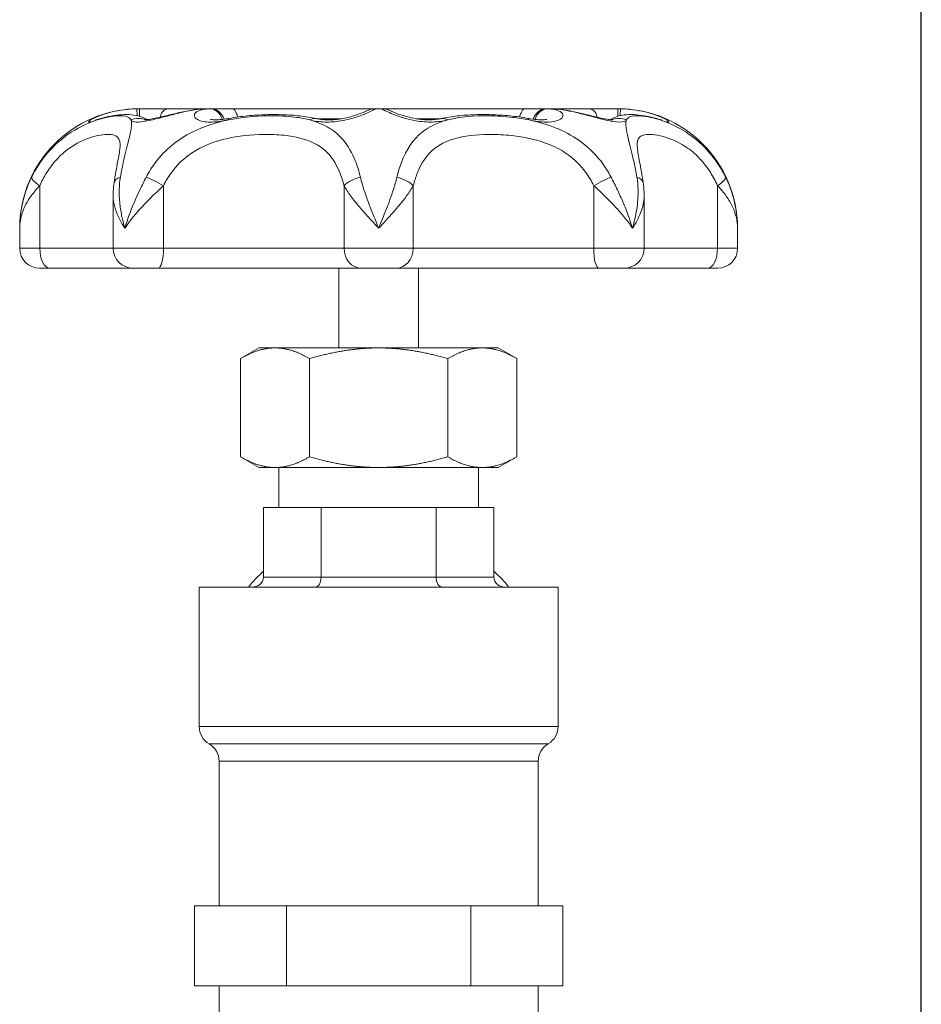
# Model space of a CAD drawing. Header units: millimetres. Extents: x 14365 to 105143, y -126377 to -22383.
# Tile 280 of 285: x 59418 to 59490, y -28153 to -28074. Entities that reach past the tile are written whole.
import ezdxf

# ---------------------------------------------------------------- set-up
doc = ezdxf.new("R2010")
doc.units = ezdxf.units.MM
doc.layers.add('UT_ZARIZENI - ZDROJ TEPLA', color=3, linetype='Continuous', lineweight=35)

msp = doc.modelspace()

# ---------------------------------------------------------------- linework, layer by layer
msp.add_line((59489.754, -28861.95), (59489.754, -27036.906))
at = {"layer": 'UT_ZARIZENI - ZDROJ TEPLA', "lineweight": 13}
for p, q in [((59427.307, -28081.29), (59427.318, -28081.838)), ((59429.887, -28081.288), (59427.505, -28081.288)), ((59427.505, -28081.288), (59427.505, -28081.887)), ((59432.904, -28081.288), (59429.887, -28081.288)), ((59433.265, -28081.288), (59432.904, -28081.288)), ((59434.949, -28081.288), (59433.265, -28081.288)), ((59446.298, -28081.288), (59434.949, -28081.288)), ((59446.809, -28081.288), (59446.298, -28081.288)), ((59458.158, -28081.288), (59446.809, -28081.288)), ((59459.842, -28081.288), (59458.158, -28081.288)), ((59460.203, -28081.288), (59459.842, -28081.288)), ((59463.22, -28081.288), (59460.203, -28081.288)), ((59465.602, -28081.288), (59463.22, -28081.288)), ((59465.602, -28081.886), (59465.602, -28081.288)), ((59465.789, -28081.838), (59465.8, -28081.29)), ((59441.632, -28082.081), (59443.596, -28082.081)), ((59449.511, -28082.081), (59451.476, -28082.081)), ((59419.578, -28087.416), (59419.578, -28092.4)), ((59429.429, -28087.416), (59429.429, -28092.4)), ((59443.797, -28087.416), (59443.797, -28092.4)), ((59449.31, -28087.416), (59449.31, -28092.4)), ((59463.679, -28087.416), (59463.679, -28092.4)), ((59473.529, -28087.416), (59473.529, -28092.4)), ((59425.418, -28088.203), (59425.418, -28092.4)), ((59467.689, -28088.203), (59467.689, -28092.4)), ((59417.979, -28090.813), (59417.979, -28092.4)), ((59475.129, -28090.813), (59475.129, -28092.4)), ((59417.979, -28092.4), (59419.578, -28092.4)), ((59425.418, -28092.4), (59419.578, -28092.4)), ((59425.418, -28092.4), (59429.429, -28092.4)), ((59443.797, -28092.4), (59429.429, -28092.4)), ((59443.797, -28092.4), (59449.31, -28092.4)), ((59463.679, -28092.4), (59449.31, -28092.4)), ((59463.679, -28092.4), (59467.689, -28092.4)), ((59473.529, -28092.4), (59467.689, -28092.4)), ((59473.529, -28092.4), (59475.129, -28092.4)), ((59420.366, -28093.988), (59419.566, -28093.988)), ((59420.366, -28093.988), (59422.05, -28093.988)), ((59422.05, -28093.988), (59427.006, -28093.988)), ((59429.011, -28093.988), (59427.006, -28093.988)), ((59429.011, -28093.988), (59430.999, -28093.988)), ((59430.999, -28093.988), (59444.048, -28093.988)), ((59443.379, -28093.988), (59443.379, -28100.338)), ((59444.048, -28093.988), (59445.175, -28093.988)), ((59447.932, -28093.988), (59445.175, -28093.988)), ((59447.932, -28093.988), (59449.06, -28093.988)), ((59449.06, -28093.988), (59462.108, -28093.988)), ((59449.729, -28093.988), (59449.729, -28100.338)), ((59462.108, -28093.988), (59464.096, -28093.988)), ((59466.102, -28093.988), (59464.096, -28093.988)), ((59466.102, -28093.988), (59471.057, -28093.988)), ((59471.057, -28093.988), (59472.741, -28093.988)), ((59473.541, -28093.988), (59472.741, -28093.988)), ((59437.029, -28100.338), (59435.555, -28101.188)), ((59438.305, -28100.338), (59437.029, -28100.338)), ((59446.554, -28100.338), (59438.305, -28100.338)), ((59454.803, -28100.338), (59446.554, -28100.338)), ((59456.079, -28100.338), (59454.803, -28100.338)), ((59456.079, -28100.338), (59457.552, -28101.188)), ((59435.555, -28101.188), (59435.555, -28109.012)), ((59441.054, -28101.188), (59441.054, -28109.012)), ((59452.053, -28101.188), (59452.053, -28109.012)), ((59457.552, -28101.188), (59457.552, -28109.012)), ((59437.029, -28109.863), (59435.555, -28109.012)), ((59456.079, -28109.863), (59457.552, -28109.012)), ((59437.029, -28109.863), (59438.305, -28109.863)), ((59438.305, -28109.863), (59446.554, -28109.863)), ((59438.616, -28109.863), (59438.616, -28113.038)), ((59446.554, -28109.863), (59454.803, -28109.863)), ((59454.491, -28109.863), (59454.491, -28113.038)), ((59454.803, -28109.863), (59456.079, -28109.863)), ((59437.388, -28113.038), (59439.68, -28113.038)), ((59437.388, -28113.038), (59437.388, -28118.594)), ((59439.68, -28113.038), (59441.971, -28113.038)), ((59441.971, -28113.038), (59446.554, -28113.038)), ((59441.971, -28113.038), (59441.971, -28118.594)), ((59446.554, -28113.038), (59451.136, -28113.038)), ((59451.136, -28113.038), (59451.136, -28118.594)), ((59451.136, -28113.038), (59453.428, -28113.038)), ((59453.428, -28113.038), (59455.719, -28113.038)), ((59455.719, -28113.038), (59455.719, -28118.594)), ((59441.971, -28118.594), (59437.388, -28118.594)), ((59451.136, -28118.594), (59441.971, -28118.594)), ((59455.719, -28118.594), (59451.136, -28118.594)), ((59460.841, -28119.388), (59432.266, -28119.388)), ((59432.266, -28119.388), (59432.266, -28130.5)), ((59460.841, -28119.388), (59460.841, -28130.5)), ((59432.266, -28130.5), (59460.841, -28130.5)), ((59433.06, -28131.875), (59460.047, -28131.875)), ((59459.254, -28133.25), (59433.854, -28133.25)), ((59433.854, -28133.25), (59433.854, -28144.788)), ((59459.254, -28133.25), (59459.254, -28144.788)), ((59431.889, -28144.788), (59435.555, -28144.788)), ((59431.889, -28144.788), (59431.889, -28151.138)), ((59435.555, -28144.788), (59439.221, -28144.788)), ((59439.221, -28144.788), (59446.554, -28144.788)), ((59439.221, -28144.788), (59439.221, -28151.138)), ((59446.554, -28144.788), (59453.886, -28144.788)), ((59453.886, -28144.788), (59457.552, -28144.788)), ((59453.886, -28144.788), (59453.886, -28151.138)), ((59457.552, -28144.788), (59461.218, -28144.788)), ((59461.218, -28144.788), (59461.218, -28151.138)), ((59431.889, -28151.138), (59435.555, -28151.138)), ((59433.854, -28151.138), (59433.854, -28158.188)), ((59435.555, -28151.138), (59439.221, -28151.138)), ((59439.221, -28151.138), (59446.554, -28151.138)), ((59446.554, -28151.138), (59453.886, -28151.138)), ((59453.886, -28151.138), (59457.552, -28151.138)), ((59457.552, -28151.138), (59461.218, -28151.138)), ((59459.254, -28151.138), (59459.254, -28158.188))]:
    msp.add_line(p, q, dxfattribs=at)
for centre, radius, start, end in [((59427.504, -28090.813), 9.525, 90, 180), ((59446.298, -28082.875), 1.587, 90, 121.40136), ((59446.809, -28082.875), 1.587, 58.59645, 90), ((59465.604, -28090.813), 9.525, 0, 90), ((59419.566, -28092.4), 1.587, 180, 270), ((59427.006, -28092.4), 1.587, 180, 270), ((59466.102, -28092.4), 1.587, 270, 0), ((59473.541, -28092.4), 1.587, 270, 0), ((59433.854, -28130.5), 1.587, 180, 240), ((59459.254, -28130.5), 1.587, 300, 0), ((59432.266, -28133.25), 1.587, 0, 60), ((59460.841, -28133.25), 1.587, 120, 180)]:
    msp.add_arc(centre, radius, start, end, dxfattribs=at)
for centre, major_axis, ratio, start_param, end_param in [((59432.918, -28089.68), (-0.042, 8.393), 0.813723, 6.279118, 6.303072), ((59432.787, -28082.877), (-0.047, 1.587), 0.706954, 6.26265, 6.283185), ((59433.148, -28082.877), (-0.047, 1.587), 0.706954, 5.177241, 6.262096), ((59433.265, -28082.875), (0, 1.587), 0.707107, 5.207963, 6.283185), ((59446.298, -28082.877), (1.587, 0), 0.999783, 1.571073, 2.109371), ((59446.809, -28082.877), (-1.588, 0), 0.999783, 4.173803, 4.712112), ((59459.842, -28082.875), (0, 1.588), 0.707107, 0, 1.075158), ((59459.959, -28082.877), (0.047, 1.587), 0.706954, 0.021089, 1.105897), ((59460.182, -28089.681), (0.063, 8.393), 0.813729, 6.265351, 6.289304), ((59460.32, -28082.877), (0.047, 1.587), 0.706954, 0, 0.020535), ((59424.783, -28083.621), (-0.461, 1.519), 0.792584, 0, 0.165302), ((59427.403, -28083.621), (-1.218, -1.018), 0.973041, 3.624272, 4.404343), ((59434.916, -28083.621), (-0.284, 1.562), 0.147842, 0, 0.374378), ((59441.241, -28083.621), (0.346, 1.549), 0.583503, 0, 0.530856), ((59451.866, -28083.621), (-0.346, 1.549), 0.583503, 5.752329, 6.283185), ((59458.191, -28083.621), (0.284, 1.562), 0.147842, 5.908808, 6.283185), ((59465.704, -28083.621), (-1.218, 1.018), 0.973041, 5.020434, 5.800547), ((59468.324, -28083.621), (0.461, 1.519), 0.792584, 6.117883, 6.283185), ((59420.366, -28087.416), (-1.426, 0.697), 0.243422, 0.048997, 1.108819), ((59427.062, -28087.416), (-1.57, 0.233), 0.47335, 5.526701, 6.283185), ((59429.011, -28087.416), (1.395, -0.758), 0.129099, 1.337474, 2.397296), ((59445.175, -28087.416), (-1.529, -0.427), 0.425996, 4.642937, 5.70276), ((59447.932, -28087.416), (1.529, -0.427), 0.425996, 0.580425, 1.640248), ((59464.096, -28087.416), (-1.395, -0.758), 0.129099, 3.885889, 4.945712), ((59466.046, -28087.416), (1.57, 0.233), 0.47335, 0, 0.756484), ((59472.741, -28087.416), (1.426, 0.697), 0.243422, 5.174366, 6.234189), ((59420.366, -28092.4), (0, -1.587), 0.496133, 4.712389, 6.283185), ((59429.011, -28092.4), (0, -1.587), 0.263124, 0, 1.570796), ((59445.175, -28092.4), (0, -1.588), 0.868247, 4.712389, 6.283185), ((59447.932, -28092.4), (0, -1.587), 0.868247, 0, 1.570796), ((59464.096, -28092.4), (0, -1.587), 0.263124, 4.712389, 6.283185), ((59472.741, -28092.4), (0, -1.587), 0.496133, 0, 1.570796), ((59446.554, -28125.738), (-12.7, 0), 0.866025, 5.518627, 5.667706), ((59436.472, -28118.594), (0.917, 0), 0.866025, 4.712389, 6.283185), ((59441.513, -28118.594), (0, 0.794), 0.57735, 3.141593, 4.712389), ((59451.595, -28118.594), (0, 0.794), 0.57735, 1.570796, 3.141593), ((59446.554, -28125.738), (-12.7, 0), 0.866025, 3.757072, 3.906151), ((59456.636, -28118.594), (-0.917, 0), 0.866025, 0, 1.570796)]:
    msp.add_ellipse(centre, major_axis=major_axis, ratio=ratio, start_param=start_param, end_param=end_param, dxfattribs=at)
for points, knots in [([(59427.307, -28081.29), (59427.061, -28081.295), (59426.813, -28081.31), (59425.863, -28081.404), (59425.21, -28081.553), (59424.378, -28081.823), (59424.104, -28081.935), (59423.9, -28082.034), (59423.728, -28082.116), (59423.602, -28082.19), (59423.426, -28082.322), (59423.427, -28082.36), (59423.64, -28082.335), (59423.847, -28082.274), (59424.131, -28082.183)], [-0.705136, -0.705136, -0.705136, -0.705136, -0.6436727, -0.6436727, -0.4645313, -0.4645313, -0.352568, -0.352568, -0.352568, -0.2588241, -0.2588241, -0.1282342, -0.1282342, 0, 0, 0, 0]), ([(59424.322, -28082.102), (59424.652, -28082.002), (59424.964, -28081.928), (59425.551, -28081.82), (59425.827, -28081.786), (59426.353, -28081.75), (59426.605, -28081.747), (59427.126, -28081.793), (59427.399, -28081.837), (59427.835, -28082.006), (59427.975, -28082.074), (59428.113, -28082.162)], [-0.6930792, -0.6930792, -0.6930792, -0.6930792, -0.5544634, -0.5544634, -0.4158475, -0.4158475, -0.2772317, -0.2772317, -0.1386158, -0.1386158, -0.0786983, -0.0786983, -0.0786983, -0.0786983]), ([(59426.829, -28082.183), (59426.873, -28082.28), (59427.031, -28082.343), (59427.502, -28082.355), (59427.782, -28082.323), (59428.505, -28082.186), (59428.971, -28082.067), (59429.902, -28081.822), (59430.36, -28081.699), (59431.248, -28081.49), (59431.676, -28081.404), (59432.318, -28081.317), (59432.552, -28081.296), (59432.763, -28081.29)], [-0.7051622, -0.7051622, -0.7051622, -0.7051622, -0.5682719, -0.5682719, -0.4559119, -0.4559119, -0.3174408, -0.3174408, -0.193569, -0.193569, -0.0744496, -0.0744496, 0, 0, 0, 0]), ([(59427.505, -28081.288), (59427.472, -28081.288), (59427.439, -28081.288), (59427.373, -28081.289), (59427.34, -28081.289), (59427.307, -28081.29)], [-0.0165259, -0.0165259, -0.0165259, -0.0165259, -0.00826295, -0.00826295, 0, 0, 0, 0]), ([(59427.911, -28082.172), (59427.911, -28082.172), (59427.927, -28082.173), (59427.987, -28082.172), (59428.04, -28082.169), (59428.187, -28082.154), (59428.289, -28082.14), (59428.553, -28082.095), (59428.724, -28082.06), (59429.142, -28081.967), (59429.396, -28081.906), (59429.993, -28081.76), (59430.337, -28081.675), (59431.083, -28081.507), (59431.484, -28081.426), (59432.171, -28081.327), (59432.461, -28081.298), (59432.74, -28081.29)], [-0.5866358, -0.5866358, -0.5866358, -0.5866358, -0.5518587, -0.5518587, -0.508178, -0.508178, -0.4541491, -0.4541491, -0.3867103, -0.3867103, -0.3025572, -0.3025572, -0.2006644, -0.2006644, -0.0859253, -0.0859253, 0, 0, 0, 0]), ([(59429.887, -28081.288), (59429.886, -28081.288), (59429.884, -28081.288), (59429.789, -28081.288), (59429.695, -28081.306), (59429.523, -28081.378), (59429.443, -28081.431), (59429.298, -28081.581), (59429.241, -28081.678), (59429.188, -28081.84), (59429.175, -28081.898), (59429.17, -28081.959)], [-0.7823026, -0.7823026, -0.7823026, -0.7823026, -0.781576, -0.781576, -0.7237568, -0.7237568, -0.6685498, -0.6685498, -0.6073684, -0.6073684, -0.5770243, -0.5770243, -0.5770243, -0.5770243]), ([(59433.125, -28081.29), (59432.91, -28081.296), (59432.715, -28081.318), (59432.303, -28081.404), (59432.121, -28081.485), (59431.912, -28081.667), (59431.87, -28081.763), (59431.893, -28081.919), (59431.925, -28081.978), (59431.977, -28082.033), (59432.056, -28082.116), (59432.185, -28082.191), (59432.628, -28082.332), (59433.013, -28082.368), (59433.799, -28082.319), (59434.181, -28082.262), (59434.568, -28082.183)], [-0.7051622, -0.7051622, -0.7051622, -0.7051622, -0.6289419, -0.6289419, -0.5157521, -0.5157521, -0.4153392, -0.4153392, -0.3525811, -0.3525811, -0.3525811, -0.2584069, -0.2584069, -0.1118757, -0.1118757, 0, 0, 0, 0]), ([(59432.763, -28081.29), (59432.787, -28081.289), (59432.81, -28081.289), (59432.857, -28081.288), (59432.88, -28081.288), (59432.904, -28081.288)], [-0.0165259, -0.0165259, -0.0165259, -0.0165259, -0.00826295, -0.00826295, 0, 0, 0, 0]), ([(59433.265, -28081.288), (59433.242, -28081.288), (59433.218, -28081.288), (59433.172, -28081.289), (59433.149, -28081.289), (59433.125, -28081.29)], [-0.0165259, -0.0165259, -0.0165259, -0.0165259, -0.00826295, -0.00826295, 0, 0, 0, 0]), ([(59434.632, -28082.059), (59435.131, -28081.968), (59435.626, -28081.903), (59436.598, -28081.808), (59437.076, -28081.779), (59438.013, -28081.75), (59438.472, -28081.75), (59439.38, -28081.78), (59439.826, -28081.809), (59440.713, -28081.906), (59441.152, -28081.975), (59441.587, -28082.072)], [-0.6930792, -0.6930792, -0.6930792, -0.6930792, -0.5544634, -0.5544634, -0.4158475, -0.4158475, -0.2772317, -0.2772317, -0.1386158, -0.1386158, 0, 0, 0, 0]), ([(59434.949, -28081.288), (59434.949, -28081.288), (59434.95, -28081.288), (59434.98, -28081.288), (59435.011, -28081.306), (59435.077, -28081.378), (59435.112, -28081.43), (59435.192, -28081.58), (59435.236, -28081.677), (59435.305, -28081.835), (59435.328, -28081.888), (59435.352, -28081.944)], [-0.7816833, -0.7816833, -0.7816833, -0.7816833, -0.7809437, -0.7809437, -0.7232581, -0.7232581, -0.6683526, -0.6683526, -0.6070509, -0.6070509, -0.5790927, -0.5790927, -0.5790927, -0.5790927]), ([(59441.082, -28082.183), (59441.425, -28082.274), (59441.832, -28082.335), (59442.677, -28082.359), (59443.11, -28082.327), (59443.994, -28082.183), (59444.436, -28082.065), (59445.174, -28081.821), (59445.476, -28081.699), (59445.944, -28081.49), (59446.112, -28081.404), (59446.267, -28081.317), (59446.297, -28081.296), (59446.298, -28081.29)], [-0.705136, -0.705136, -0.705136, -0.705136, -0.5765835, -0.5765835, -0.4539853, -0.4539853, -0.3172874, -0.3172874, -0.193569, -0.193569, -0.0744496, -0.0744496, 0, 0, 0, 0]), ([(59441.587, -28082.072), (59441.738, -28082.105), (59441.913, -28082.134), (59442.278, -28082.168), (59442.465, -28082.175), (59442.85, -28082.169), (59443.045, -28082.155), (59443.452, -28082.108), (59443.666, -28082.072), (59444.108, -28081.979), (59444.334, -28081.92), (59444.776, -28081.788), (59444.981, -28081.716), (59445.312, -28081.59), (59445.44, -28081.535), (59445.515, -28081.5), (59445.526, -28081.495), (59445.526, -28081.495)], [-0.705136, -0.705136, -0.705136, -0.705136, -0.6229082, -0.6229082, -0.5471707, -0.5471707, -0.4738142, -0.4738142, -0.3939213, -0.3939213, -0.3012222, -0.3012222, -0.196635, -0.196635, -0.0935351, -0.0935351, -0.0642136, -0.0642136, -0.0642136, -0.0642136]), ([(59446.298, -28081.29), (59446.298, -28081.289), (59446.298, -28081.289), (59446.298, -28081.288), (59446.298, -28081.288), (59446.298, -28081.288)], [-0.0165259, -0.0165259, -0.0165259, -0.0165259, -0.00826295, -0.00826295, 0, 0, 0, 0]), ([(59446.809, -28081.288), (59446.809, -28081.288), (59446.809, -28081.288), (59446.809, -28081.289), (59446.81, -28081.289), (59446.81, -28081.29)], [-0.0165259, -0.0165259, -0.0165259, -0.0165259, -0.00826295, -0.00826295, 0, 0, 0, 0]), ([(59446.81, -28081.29), (59446.81, -28081.295), (59446.831, -28081.31), (59446.99, -28081.404), (59447.281, -28081.553), (59447.947, -28081.823), (59448.256, -28081.935), (59448.594, -28082.034), (59448.877, -28082.116), (59449.183, -28082.19), (59449.945, -28082.322), (59450.407, -28082.36), (59451.278, -28082.335), (59451.683, -28082.274), (59452.026, -28082.183)], [-0.705136, -0.705136, -0.705136, -0.705136, -0.6436727, -0.6436727, -0.4645313, -0.4645313, -0.352568, -0.352568, -0.352568, -0.2588241, -0.2588241, -0.1282342, -0.1282342, 0, 0, 0, 0]), ([(59447.582, -28081.495), (59447.581, -28081.495), (59447.592, -28081.5), (59447.643, -28081.524), (59447.705, -28081.551), (59447.905, -28081.633), (59448.066, -28081.694), (59448.462, -28081.829), (59448.709, -28081.904), (59449.214, -28082.028), (59449.473, -28082.08), (59449.954, -28082.146), (59450.172, -28082.164), (59450.577, -28082.176), (59450.762, -28082.171), (59451.111, -28082.144), (59451.277, -28082.121), (59451.457, -28082.086), (59451.489, -28082.079), (59451.52, -28082.072)], [-0.6409224, -0.6409224, -0.6409224, -0.6409224, -0.6122318, -0.6122318, -0.5490007, -0.5490007, -0.4535216, -0.4535216, -0.3464107, -0.3464107, -0.2478487, -0.2478487, -0.1658372, -0.1658372, -0.0921779, -0.0921779, -0.0170023, -0.0170023, 0, 0, 0, 0]), ([(59451.52, -28082.072), (59451.955, -28081.975), (59452.395, -28081.906), (59453.284, -28081.809), (59453.733, -28081.779), (59454.641, -28081.75), (59455.1, -28081.75), (59456.037, -28081.779), (59456.513, -28081.808), (59457.482, -28081.903), (59457.976, -28081.968), (59458.475, -28082.059)], [-0.6930792, -0.6930792, -0.6930792, -0.6930792, -0.5544634, -0.5544634, -0.4158475, -0.4158475, -0.2772317, -0.2772317, -0.1386158, -0.1386158, 0, 0, 0, 0]), ([(59457.755, -28081.944), (59457.779, -28081.888), (59457.802, -28081.835), (59457.871, -28081.677), (59457.915, -28081.58), (59457.996, -28081.43), (59458.03, -28081.378), (59458.096, -28081.306), (59458.127, -28081.288), (59458.157, -28081.288), (59458.158, -28081.288), (59458.158, -28081.288)], [-0.1741701, -0.1741701, -0.1741701, -0.1741701, -0.1500459, -0.1500459, -0.0971508, -0.0971508, -0.0497749, -0.0497749, 0, 0, 0.0006381, 0.0006381, 0.0006381, 0.0006381]), ([(59458.54, -28082.183), (59459.012, -28082.28), (59459.475, -28082.343), (59460.198, -28082.355), (59460.48, -28082.323), (59460.965, -28082.186), (59461.136, -28082.067), (59461.254, -28081.822), (59461.224, -28081.699), (59460.998, -28081.49), (59460.808, -28081.404), (59460.383, -28081.317), (59460.192, -28081.296), (59459.982, -28081.29)], [-0.7051622, -0.7051622, -0.7051622, -0.7051622, -0.5682719, -0.5682719, -0.4559119, -0.4559119, -0.3174408, -0.3174408, -0.193569, -0.193569, -0.0744496, -0.0744496, 0, 0, 0, 0]), ([(59459.982, -28081.29), (59459.959, -28081.289), (59459.935, -28081.289), (59459.889, -28081.288), (59459.865, -28081.288), (59459.842, -28081.288)], [-0.0165259, -0.0165259, -0.0165259, -0.0165259, -0.00826295, -0.00826295, 0, 0, 0, 0]), ([(59460.203, -28081.288), (59460.227, -28081.288), (59460.25, -28081.288), (59460.297, -28081.289), (59460.321, -28081.289), (59460.344, -28081.29)], [-0.0165259, -0.0165259, -0.0165259, -0.0165259, -0.00826295, -0.00826295, 0, 0, 0, 0]), ([(59460.344, -28081.29), (59460.498, -28081.294), (59460.665, -28081.306), (59461.12, -28081.357), (59461.419, -28081.406), (59462.035, -28081.53), (59462.351, -28081.604), (59463.128, -28081.798), (59463.601, -28081.928), (59464.457, -28082.147), (59464.856, -28082.241), (59465.608, -28082.362), (59465.934, -28082.367), (59466.201, -28082.276), (59466.255, -28082.234), (59466.279, -28082.183)], [-0.7051622, -0.7051622, -0.7051622, -0.7051622, -0.6506958, -0.6506958, -0.5635495, -0.5635495, -0.4780879, -0.4780879, -0.3502388, -0.3502388, -0.226747, -0.226747, -0.0722045, -0.0722045, 0, 0, 0, 0]), ([(59460.367, -28081.29), (59460.825, -28081.304), (59461.31, -28081.372), (59462.212, -28081.545), (59462.626, -28081.641), (59463.386, -28081.825), (59463.733, -28081.912), (59464.299, -28082.043), (59464.532, -28082.091), (59464.864, -28082.147), (59464.983, -28082.162), (59465.131, -28082.173), (59465.175, -28082.173), (59465.194, -28082.172), (59465.196, -28082.172), (59465.196, -28082.172)], [-0.7051622, -0.7051622, -0.7051622, -0.7051622, -0.5641298, -0.5641298, -0.4450694, -0.4450694, -0.3365263, -0.3365263, -0.2477562, -0.2477562, -0.1810906, -0.1810906, -0.1309694, -0.1309694, -0.1185264, -0.1185264, -0.1185264, -0.1185264]), ([(59463.938, -28081.959), (59463.932, -28081.898), (59463.919, -28081.84), (59463.867, -28081.678), (59463.809, -28081.581), (59463.664, -28081.431), (59463.584, -28081.378), (59463.412, -28081.306), (59463.318, -28081.288), (59463.223, -28081.288), (59463.222, -28081.288), (59463.22, -28081.288)], [-0.1762544, -0.1762544, -0.1762544, -0.1762544, -0.1501071, -0.1501071, -0.0973898, -0.0973898, -0.0498203, -0.0498203, 0, 0, 0.0006261, 0.0006261, 0.0006261, 0.0006261]), ([(59464.993, -28082.161), (59465.072, -28082.111), (59465.152, -28082.067), (59465.544, -28081.88), (59465.83, -28081.819), (59466.361, -28081.752), (59466.612, -28081.748), (59467.132, -28081.771), (59467.4, -28081.799), (59467.973, -28081.893), (59468.277, -28081.958), (59468.661, -28082.065), (59468.723, -28082.083), (59468.785, -28082.102)], [-0.6149165, -0.6149165, -0.6149165, -0.6149165, -0.5806635, -0.5806635, -0.4420477, -0.4420477, -0.3034319, -0.3034319, -0.164816, -0.164816, -0.0262002, -0.0262002, 0, 0, 0, 0]), ([(59465.8, -28081.29), (59465.767, -28081.289), (59465.734, -28081.289), (59465.668, -28081.288), (59465.635, -28081.288), (59465.602, -28081.288)], [-0.0165259, -0.0165259, -0.0165259, -0.0165259, -0.00826295, -0.00826295, 0, 0, 0, 0]), ([(59468.977, -28082.183), (59469.26, -28082.274), (59469.468, -28082.335), (59469.68, -28082.36), (59469.681, -28082.322), (59469.505, -28082.19), (59469.379, -28082.116), (59469.208, -28082.034), (59469.003, -28081.935), (59468.73, -28081.823), (59467.897, -28081.553), (59467.244, -28081.404), (59466.294, -28081.31), (59466.046, -28081.295), (59465.8, -28081.29)], [-0.705136, -0.705136, -0.705136, -0.705136, -0.5769017, -0.5769017, -0.4463119, -0.4463119, -0.352568, -0.352568, -0.352568, -0.2406046, -0.2406046, -0.0614632, -0.0614632, 0, 0, 0, 0]), ([(59424.131, -28082.183), (59423.514, -28082.38), (59422.813, -28082.682), (59421.211, -28083.72), (59420.321, -28084.536), (59419.359, -28085.94), (59419.132, -28086.328), (59418.933, -28086.736)], [-0.727801, -0.727801, -0.727801, -0.727801, -0.4508082, -0.4508082, -0.1171148, -0.1171148, 0, 0, 0, 0]), ([(59424.014, -28082.189), (59424.014, -28082.189), (59424.014, -28082.189), (59424.02, -28082.188), (59424.039, -28082.184), (59424.104, -28082.166), (59424.157, -28082.151), (59424.252, -28082.123), (59424.286, -28082.113), (59424.322, -28082.102)], [-0.09613933, -0.09613933, -0.09613933, -0.09613933, -0.09174665, -0.09174665, -0.06030882, -0.06030882, -0.0200506, -0.0200506, 0, 0, 0, 0]), ([(59426.829, -28082.183), (59426.788, -28082.093), (59426.725, -28082.026), (59426.506, -28081.895), (59426.316, -28081.856), (59425.617, -28081.835), (59424.975, -28081.918), (59424.161, -28082.173), (59424.146, -28082.178), (59424.131, -28082.183)], [-1.4189608, -1.4189608, -1.4189608, -1.4189608, -1.2935176, -1.2935176, -1.0957775, -1.0957775, -0.7346647, -0.7346647, -0.727801, -0.727801, -0.727801, -0.727801]), ([(59425.995, -28086.736), (59426.074, -28086.282), (59426.161, -28085.849), (59426.392, -28084.807), (59426.536, -28084.256), (59426.749, -28083.403), (59426.825, -28083.079), (59426.903, -28082.536), (59426.896, -28082.33), (59426.829, -28082.183)], [-2.1460244, -2.1460244, -2.1460244, -2.1460244, -2.0157528, -2.0157528, -1.8073184, -1.8073184, -1.6249672, -1.6249672, -1.4189608, -1.4189608, -1.4189608, -1.4189608]), ([(59434.568, -28082.183), (59433.604, -28082.38), (59432.631, -28082.683), (59430.583, -28083.721), (59429.559, -28084.537), (59428.504, -28085.941), (59428.261, -28086.329), (59428.051, -28086.736)], [-0.7278011, -0.7278011, -0.7278011, -0.7278011, -0.4506795, -0.4506795, -0.1169483, -0.1169483, 0, 0, 0, 0]), ([(59433.165, -28082.133), (59433.165, -28082.133), (59433.182, -28082.138), (59433.252, -28082.152), (59433.313, -28082.161), (59433.477, -28082.173), (59433.583, -28082.175), (59433.836, -28082.166), (59433.986, -28082.154), (59434.302, -28082.115), (59434.465, -28082.09), (59434.632, -28082.059)], [-0.2822288, -0.2822288, -0.2822288, -0.2822288, -0.238288, -0.238288, -0.1830508, -0.1830508, -0.1238617, -0.1238617, -0.0594754, -0.0594754, 0, 0, 0, 0]), ([(59441.082, -28082.183), (59440.744, -28082.093), (59440.393, -28082.026), (59439.467, -28081.895), (59438.868, -28081.856), (59437.107, -28081.835), (59435.893, -28081.918), (59434.614, -28082.173), (59434.591, -28082.178), (59434.568, -28082.183)], [-1.4189599, -1.4189599, -1.4189599, -1.4189599, -1.2934836, -1.2934836, -1.0957033, -1.0957033, -0.7345416, -0.7345416, -0.7278011, -0.7278011, -0.7278011, -0.7278011]), ([(59445.1, -28086.736), (59444.99, -28086.282), (59444.856, -28085.849), (59444.442, -28084.807), (59444.126, -28084.256), (59443.415, -28083.403), (59443.035, -28083.079), (59442.154, -28082.536), (59441.636, -28082.33), (59441.082, -28082.183)], [-2.1460234, -2.1460234, -2.1460234, -2.1460234, -2.0157544, -2.0157544, -1.807324, -1.807324, -1.6249806, -1.6249806, -1.4189599, -1.4189599, -1.4189599, -1.4189599]), ([(59452.026, -28082.183), (59451.281, -28082.38), (59450.606, -28082.682), (59449.312, -28083.72), (59448.754, -28084.536), (59448.224, -28085.94), (59448.106, -28086.328), (59448.007, -28086.736)], [-0.727801, -0.727801, -0.727801, -0.727801, -0.4508082, -0.4508082, -0.1171148, -0.1171148, 0, 0, 0, 0]), ([(59458.536, -28082.182), (59458.101, -28082.093), (59457.669, -28082.026), (59456.579, -28081.895), (59455.922, -28081.856), (59454.132, -28081.835), (59453.057, -28081.918), (59452.063, -28082.173), (59452.044, -28082.178), (59452.026, -28082.183)], [-1.4185972, -1.4185972, -1.4185972, -1.4185972, -1.2935176, -1.2935176, -1.0957775, -1.0957775, -0.7346647, -0.7346647, -0.727801, -0.727801, -0.727801, -0.727801]), ([(59458.475, -28082.059), (59458.715, -28082.103), (59458.945, -28082.136), (59459.31, -28082.169), (59459.455, -28082.174), (59459.684, -28082.171), (59459.773, -28082.163), (59459.893, -28082.146), (59459.93, -28082.136), (59459.941, -28082.133), (59459.942, -28082.133), (59459.942, -28082.133)], [-0.7051622, -0.7051622, -0.7051622, -0.7051622, -0.620048, -0.620048, -0.5509744, -0.5509744, -0.4896974, -0.4896974, -0.4324546, -0.4324546, -0.4229334, -0.4229334, -0.4229334, -0.4229334]), ([(59465.056, -28086.736), (59464.822, -28086.282), (59464.545, -28085.849), (59463.729, -28084.807), (59463.138, -28084.256), (59461.92, -28083.403), (59461.305, -28083.079), (59459.981, -28082.536), (59459.256, -28082.33), (59458.54, -28082.183)], [-2.1460244, -2.1460244, -2.1460244, -2.1460244, -2.0157528, -2.0157528, -1.8073184, -1.8073184, -1.6249672, -1.6249672, -1.4189608, -1.4189608, -1.4189608, -1.4189608]), ([(59466.279, -28082.183), (59466.188, -28082.38), (59466.207, -28082.683), (59466.424, -28083.721), (59466.659, -28084.537), (59466.965, -28085.941), (59467.042, -28086.329), (59467.112, -28086.736)], [-0.7278011, -0.7278011, -0.7278011, -0.7278011, -0.4506795, -0.4506795, -0.1169483, -0.1169483, 0, 0, 0, 0]), ([(59467.557, -28081.872), (59467.435, -28081.859), (59467.321, -28081.851), (59466.717, -28081.835), (59466.41, -28081.918), (59466.283, -28082.173), (59466.281, -28082.178), (59466.279, -28082.183)], [-1.1722699, -1.1722699, -1.1722699, -1.1722699, -1.0957033, -1.0957033, -0.7345416, -0.7345416, -0.7278011, -0.7278011, -0.7278011, -0.7278011]), ([(59468.977, -28082.183), (59468.697, -28082.093), (59468.435, -28082.026), (59467.964, -28081.926), (59467.751, -28081.893), (59467.557, -28081.872)], [-1.4189599, -1.4189599, -1.4189599, -1.4189599, -1.2934836, -1.2934836, -1.1722699, -1.1722699, -1.1722699, -1.1722699]), ([(59468.785, -28082.102), (59468.858, -28082.124), (59468.922, -28082.143), (59469.025, -28082.172), (59469.063, -28082.182), (59469.089, -28082.189), (59469.093, -28082.189), (59469.093, -28082.189)], [-0.70513598, -0.70513598, -0.70513598, -0.70513598, -0.66487776, -0.66487776, -0.62461954, -0.62461954, -0.60899666, -0.60899666, -0.60899666, -0.60899666]), ([(59474.174, -28086.736), (59473.953, -28086.282), (59473.695, -28085.849), (59472.954, -28084.807), (59472.436, -28084.256), (59471.423, -28083.403), (59470.935, -28083.079), (59469.943, -28082.536), (59469.436, -28082.33), (59468.977, -28082.183)], [-2.1460234, -2.1460234, -2.1460234, -2.1460234, -2.0157544, -2.0157544, -1.807324, -1.807324, -1.6249806, -1.6249806, -1.4189599, -1.4189599, -1.4189599, -1.4189599]), ([(59419.578, -28087.416), (59419.726, -28087.076), (59419.895, -28086.752), (59420.612, -28085.582), (59421.277, -28084.902), (59422.501, -28084.028), (59423.049, -28083.773), (59424.166, -28083.4), (59424.69, -28083.331), (59425.303, -28083.349), (59425.482, -28083.382), (59425.85, -28083.559), (59425.967, -28083.77), (59425.977, -28084.175), (59425.978, -28084.195), (59425.978, -28084.216)], [0, 0, 0, 0, 0.117115, 0.117115, 0.450808, 0.450808, 0.734665, 0.734665, 1.095777, 1.095777, 1.293518, 1.293518, 1.624967, 1.624967, 1.641794, 1.641794, 1.641794, 1.641794]), ([(59429.429, -28087.416), (59429.593, -28087.076), (59429.782, -28086.753), (59430.61, -28085.583), (59431.421, -28084.903), (59433.093, -28084.028), (59433.912, -28083.774), (59435.786, -28083.4), (59436.826, -28083.331), (59438.356, -28083.349), (59438.88, -28083.382), (59440.213, -28083.559), (59440.993, -28083.77), (59442.013, -28084.368), (59442.345, -28084.638), (59442.961, -28085.349), (59443.233, -28085.808), (59443.588, -28086.676), (59443.703, -28087.037), (59443.797, -28087.416)], [0, 0, 0, 0, 0.116948, 0.116948, 0.45068, 0.45068, 0.734542, 0.734542, 1.095703, 1.095703, 1.293484, 1.293484, 1.624981, 1.624981, 1.807324, 1.807324, 2.015754, 2.015754, 2.146023, 2.146023, 2.146023, 2.146023]), ([(59449.31, -28087.416), (59449.395, -28087.076), (59449.495, -28086.752), (59449.95, -28085.582), (59450.431, -28084.902), (59451.572, -28084.028), (59452.182, -28083.773), (59453.714, -28083.4), (59454.661, -28083.331), (59456.211, -28083.349), (59456.775, -28083.382), (59458.291, -28083.559), (59459.277, -28083.77), (59460.703, -28084.368), (59461.198, -28084.638), (59462.172, -28085.349), (59462.638, -28085.808), (59463.279, -28086.676), (59463.496, -28087.037), (59463.679, -28087.416)], [0, 0, 0, 0, 0.117115, 0.117115, 0.450808, 0.450808, 0.734665, 0.734665, 1.095777, 1.095777, 1.293518, 1.293518, 1.624967, 1.624967, 1.807318, 1.807318, 2.015753, 2.015753, 2.146024, 2.146024, 2.146024, 2.146024]), ([(59467.13, -28084.216), (59467.13, -28083.934), (59467.178, -28083.742), (59467.447, -28083.4), (59467.747, -28083.331), (59468.409, -28083.349), (59468.681, -28083.382), (59469.493, -28083.559), (59470.108, -28083.77), (59471.105, -28084.368), (59471.473, -28084.638), (59472.233, -28085.349), (59472.62, -28085.808), (59473.172, -28086.676), (59473.364, -28087.037), (59473.529, -28087.416)], [0.504824, 0.504824, 0.504824, 0.504824, 0.734542, 0.734542, 1.095703, 1.095703, 1.293484, 1.293484, 1.624981, 1.624981, 1.807324, 1.807324, 2.015754, 2.015754, 2.146023, 2.146023, 2.146023, 2.146023]), ([(59425.491, -28087.183), (59425.537, -28086.874), (59425.586, -28086.577), (59425.684, -28086.021), (59425.732, -28085.761), (59425.819, -28085.293), (59425.858, -28085.084), (59425.921, -28084.721), (59425.945, -28084.567), (59425.973, -28084.332), (59425.978, -28084.25), (59425.978, -28084.216)], [-2.1460244, -2.1460244, -2.1460244, -2.1460244, -2.0451784, -2.0451784, -1.9443324, -1.9443324, -1.8434864, -1.8434864, -1.7426405, -1.7426405, -1.6417945, -1.6417945, -1.6417945, -1.6417945]), ([(59467.13, -28084.216), (59467.13, -28084.25), (59467.134, -28084.332), (59467.162, -28084.569), (59467.186, -28084.723), (59467.249, -28085.086), (59467.289, -28085.296), (59467.376, -28085.765), (59467.424, -28086.024), (59467.521, -28086.578), (59467.57, -28086.873), (59467.616, -28087.183)], [-0.5048243, -0.5048243, -0.5048243, -0.5048243, -0.4038594, -0.4038594, -0.3028946, -0.3028946, -0.2019297, -0.2019297, -0.1009649, -0.1009649, 0, 0, 0, 0]), ([(59418.933, -28086.736), (59418.776, -28087.059), (59418.638, -28087.388), (59418.331, -28088.248), (59418.192, -28088.783), (59418.02, -28089.817), (59417.979, -28090.316), (59417.979, -28090.813)], [-0.3763597, -0.3763597, -0.3763597, -0.3763597, -0.2836954, -0.2836954, -0.1354324, -0.1354324, 0.0013827, 0.0013827, 0.0013827, 0.0013827]), ([(59425.418, -28088.203), (59425.418, -28088.136), (59425.419, -28088.069), (59425.423, -28087.934), (59425.425, -28087.866), (59425.433, -28087.73), (59425.438, -28087.662), (59425.449, -28087.526), (59425.456, -28087.458), (59425.472, -28087.32), (59425.481, -28087.252), (59425.491, -28087.183)], [-0.08917096, -0.08917096, -0.08917096, -0.08917096, -0.07133677, -0.07133677, -0.05350258, -0.05350258, -0.03566839, -0.03566839, -0.01783419, -0.01783419, 0, 0, 0, 0]), ([(59426.348, -28090.813), (59426.249, -28090.47), (59426.164, -28090.126), (59426.027, -28089.439), (59425.974, -28089.096), (59425.941, -28088.756), (59425.907, -28088.415), (59425.892, -28088.075), (59425.908, -28087.4), (59425.938, -28087.065), (59425.995, -28086.736)], [-0.3777424, -0.3777424, -0.3777424, -0.3777424, -0.2833068, -0.2833068, -0.1888712, -0.1888712, -0.1888712, -0.0944356, -0.0944356, 0, 0, 0, 0]), ([(59428.051, -28086.736), (59427.884, -28087.059), (59427.72, -28087.388), (59427.307, -28088.248), (59427.07, -28088.783), (59426.664, -28089.817), (59426.491, -28090.316), (59426.348, -28090.813)], [-0.3763597, -0.3763597, -0.3763597, -0.3763597, -0.2836954, -0.2836954, -0.1354324, -0.1354324, 0.0013827, 0.0013827, 0.0013827, 0.0013827]), ([(59446.554, -28090.813), (59446.414, -28090.47), (59446.274, -28090.126), (59446.001, -28089.439), (59445.867, -28089.096), (59445.741, -28088.756), (59445.615, -28088.415), (59445.495, -28088.075), (59445.277, -28087.4), (59445.18, -28087.065), (59445.1, -28086.736)], [-0.3777424, -0.3777424, -0.3777424, -0.3777424, -0.2833068, -0.2833068, -0.1888712, -0.1888712, -0.1888712, -0.0944356, -0.0944356, 0, 0, 0, 0]), ([(59448.007, -28086.736), (59447.929, -28087.059), (59447.834, -28087.388), (59447.558, -28088.248), (59447.36, -28088.783), (59446.959, -28089.817), (59446.756, -28090.316), (59446.554, -28090.813)], [-0.3763597, -0.3763597, -0.3763597, -0.3763597, -0.2836954, -0.2836954, -0.1354324, -0.1354324, 0.0013827, 0.0013827, 0.0013827, 0.0013827]), ([(59466.759, -28090.813), (59466.661, -28090.47), (59466.548, -28090.126), (59466.299, -28089.439), (59466.163, -28089.096), (59466.017, -28088.756), (59465.872, -28088.415), (59465.717, -28088.075), (59465.394, -28087.4), (59465.226, -28087.065), (59465.056, -28086.736)], [-0.3777424, -0.3777424, -0.3777424, -0.3777424, -0.2833068, -0.2833068, -0.1888712, -0.1888712, -0.1888712, -0.0944356, -0.0944356, 0, 0, 0, 0]), ([(59467.112, -28086.736), (59467.168, -28087.059), (59467.198, -28087.388), (59467.22, -28088.248), (59467.179, -28088.783), (59467.017, -28089.817), (59466.902, -28090.316), (59466.759, -28090.813)], [-0.3763597, -0.3763597, -0.3763597, -0.3763597, -0.2836954, -0.2836954, -0.1354324, -0.1354324, 0.0013827, 0.0013827, 0.0013827, 0.0013827]), ([(59467.616, -28087.183), (59467.626, -28087.252), (59467.635, -28087.32), (59467.651, -28087.458), (59467.658, -28087.526), (59467.67, -28087.662), (59467.674, -28087.73), (59467.682, -28087.866), (59467.685, -28087.934), (59467.688, -28088.069), (59467.689, -28088.136), (59467.689, -28088.203)], [-0.37635968, -0.37635968, -0.37635968, -0.37635968, -0.35852549, -0.35852549, -0.34069129, -0.34069129, -0.3228571, -0.3228571, -0.30502291, -0.30502291, -0.28718872, -0.28718872, -0.28718872, -0.28718872]), ([(59475.129, -28090.813), (59475.129, -28090.47), (59475.109, -28090.126), (59475.03, -28089.439), (59474.971, -28089.096), (59474.892, -28088.756), (59474.813, -28088.415), (59474.714, -28088.075), (59474.475, -28087.4), (59474.334, -28087.065), (59474.174, -28086.736)], [-0.3777424, -0.3777424, -0.3777424, -0.3777424, -0.2833068, -0.2833068, -0.1888712, -0.1888712, -0.1888712, -0.0944356, -0.0944356, 0, 0, 0, 0]), ([(59417.979, -28090.813), (59417.979, -28090.399), (59418.048, -28089.983), (59418.337, -28089.121), (59418.569, -28088.676), (59419.084, -28087.958), (59419.315, -28087.685), (59419.578, -28087.416)], [-0.0013827, -0.0013827, -0.0013827, -0.0013827, 0.1354324, 0.1354324, 0.2836954, 0.2836954, 0.3763597, 0.3763597, 0.3763597, 0.3763597]), ([(59426.348, -28090.813), (59426.618, -28090.399), (59426.938, -28089.983), (59427.68, -28089.121), (59428.108, -28088.676), (59428.844, -28087.958), (59429.136, -28087.685), (59429.429, -28087.416)], [-0.0013827, -0.0013827, -0.0013827, -0.0013827, 0.1354324, 0.1354324, 0.2836954, 0.2836954, 0.3763597, 0.3763597, 0.3763597, 0.3763597]), ([(59443.797, -28087.416), (59443.95, -28087.69), (59444.136, -28087.969), (59444.55, -28088.531), (59444.778, -28088.815), (59445.017, -28089.099), (59445.256, -28089.382), (59445.509, -28089.668), (59446.026, -28090.24), (59446.29, -28090.527), (59446.554, -28090.813)], [0, 0, 0, 0, 0.0944356, 0.0944356, 0.1888712, 0.1888712, 0.1888712, 0.2833068, 0.2833068, 0.3777424, 0.3777424, 0.3777424, 0.3777424]), ([(59446.554, -28090.813), (59446.935, -28090.399), (59447.319, -28089.983), (59448.079, -28089.121), (59448.452, -28088.676), (59448.978, -28087.958), (59449.16, -28087.685), (59449.31, -28087.416)], [-0.0013827, -0.0013827, -0.0013827, -0.0013827, 0.1354324, 0.1354324, 0.2836954, 0.2836954, 0.3763597, 0.3763597, 0.3763597, 0.3763597]), ([(59463.679, -28087.416), (59463.977, -28087.69), (59464.274, -28087.969), (59464.851, -28088.531), (59465.129, -28088.815), (59465.392, -28089.099), (59465.655, -28089.382), (59465.904, -28089.668), (59466.363, -28090.24), (59466.573, -28090.527), (59466.759, -28090.813)], [0, 0, 0, 0, 0.0944356, 0.0944356, 0.1888712, 0.1888712, 0.1888712, 0.2833068, 0.2833068, 0.3777424, 0.3777424, 0.3777424, 0.3777424]), ([(59473.529, -28087.416), (59473.797, -28087.69), (59474.032, -28087.969), (59474.433, -28088.531), (59474.6, -28088.815), (59474.732, -28089.099), (59474.864, -28089.382), (59474.964, -28089.668), (59475.096, -28090.24), (59475.129, -28090.527), (59475.129, -28090.813)], [0, 0, 0, 0, 0.0944356, 0.0944356, 0.1888712, 0.1888712, 0.1888712, 0.2833068, 0.2833068, 0.3777424, 0.3777424, 0.3777424, 0.3777424]), ([(59425.418, -28088.203), (59425.418, -28088.219), (59425.418, -28088.235), (59425.423, -28088.531), (59425.466, -28088.815), (59425.542, -28089.099), (59425.618, -28089.382), (59425.726, -28089.668), (59425.998, -28090.24), (59426.162, -28090.527), (59426.348, -28090.813)], [0.089171, 0.089171, 0.089171, 0.089171, 0.0944356, 0.0944356, 0.1888712, 0.1888712, 0.1888712, 0.2833068, 0.2833068, 0.3777424, 0.3777424, 0.3777424, 0.3777424]), ([(59466.759, -28090.813), (59467.029, -28090.399), (59467.252, -28089.983), (59467.584, -28089.121), (59467.684, -28088.676), (59467.689, -28088.224), (59467.689, -28088.214), (59467.689, -28088.203)], [-0.0013827, -0.0013827, -0.0013827, -0.0013827, 0.1354324, 0.1354324, 0.2836954, 0.2836954, 0.2871887, 0.2871887, 0.2871887, 0.2871887])]:
    msp.add_open_spline(points, degree=3, knots=knots, dxfattribs=at)
msp.add_open_spline([(59458.54, -28082.183), (59458.539, -28082.183), (59458.537, -28082.182), (59458.536, -28082.182)], degree=3, dxfattribs=at)
for points, weights in [([(59438.305, -28100.338), (59437.029, -28100.338), (59435.555, -28101.188)], [1, 1.05550714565, 1.03410688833]), ([(59441.054, -28101.188), (59439.581, -28100.338), (59438.305, -28100.338)], [1.03410688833, 1.05550714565, 1]), ([(59446.554, -28100.338), (59444.001, -28100.338), (59441.054, -28101.188)], [1, 1.05550714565, 1.03410688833]), ([(59452.053, -28101.188), (59449.106, -28100.338), (59446.554, -28100.338)], [1.03410688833, 1.05550714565, 1]), ([(59454.803, -28100.338), (59453.526, -28100.338), (59452.053, -28101.188)], [1, 1.05550714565, 1.03410688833]), ([(59457.552, -28101.188), (59456.079, -28100.338), (59454.803, -28100.338)], [1.03410688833, 1.05550714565, 1]), ([(59435.555, -28109.012), (59437.029, -28109.863), (59438.305, -28109.863)], [1.03410688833, 1.05550714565, 1]), ([(59438.305, -28109.863), (59439.581, -28109.863), (59441.054, -28109.012)], [1, 1.05550714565, 1.03410688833]), ([(59441.054, -28109.012), (59444.001, -28109.863), (59446.554, -28109.863)], [1.03410688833, 1.05550714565, 1]), ([(59446.554, -28109.863), (59449.106, -28109.863), (59452.053, -28109.012)], [1, 1.05550714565, 1.03410688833]), ([(59452.053, -28109.012), (59453.526, -28109.863), (59454.803, -28109.863)], [1.03410688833, 1.05550714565, 1]), ([(59454.803, -28109.863), (59456.079, -28109.863), (59457.552, -28109.012)], [1, 1.05550714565, 1.03410688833])]:
    msp.add_rational_spline(points, weights, degree=2, dxfattribs=at)

doc.saveas('drawing.dxf')
